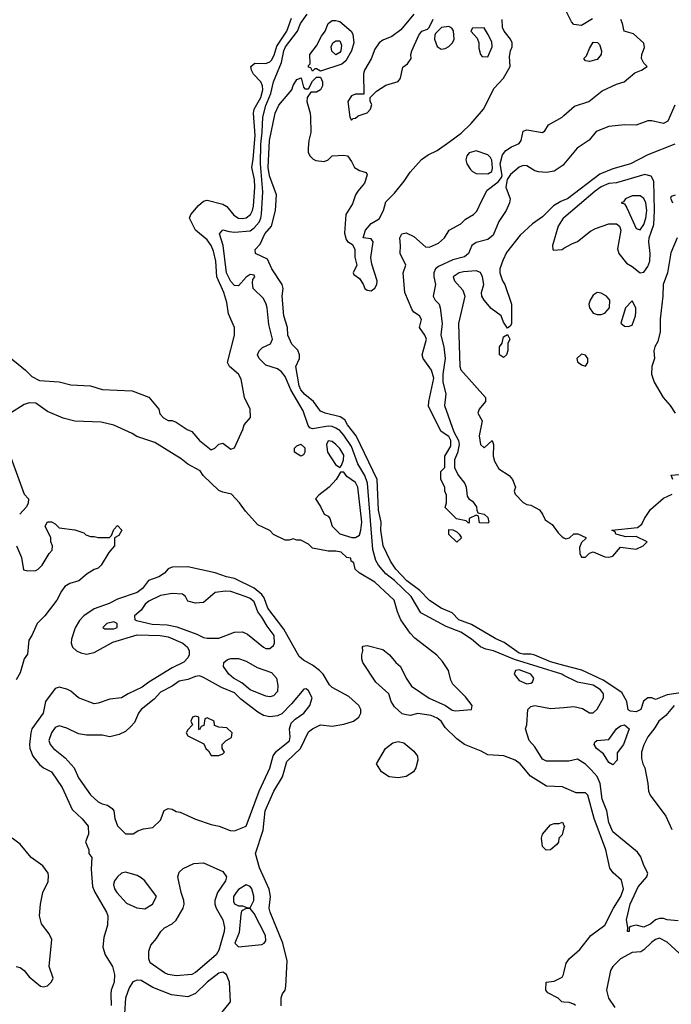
# Model space of a CAD drawing. Header units: inches. Extents: x 2380249 to 2585472, y 382747 to 546448.
# Tile 552 of 626: x 2547208 to 2550550, y 473497 to 478549. Entities that reach past the tile are written whole.
import ezdxf

# ---------------------------------------------------------------- set-up
doc = ezdxf.new("R2010")
doc.units = ezdxf.units.IN
doc.header["$MEASUREMENT"] = 0
doc.layers.add('C5447', color=7, linetype='Continuous')
doc.layers.add('C5457', color=7, linetype='Continuous')

msp = doc.modelspace()

# ---------------------------------------------------------------- linework, layer by layer
at = {"layer": 'C5447', "color": 4}
for points, elevation in [([(2547135.2, 476835.2), (2547238, 476750), (2547270, 476718), (2547310, 476698), (2547410, 476690.8), (2547470, 476674.8), (2547570.7, 476670.7), (2547630.9, 476650.9), (2547785.4, 476645.4), (2547870, 476612), (2547922, 476550), (2547926.4, 476526.4), (2547945.4, 476505.4), (2547970, 476492), (2547990, 476492), (2548010, 476484.7), (2548066.4, 476446.4), (2548090, 476436), (2548130.6, 476390.6), (2548190, 476342), (2548208.8, 476351.1), (2548230, 476371.3), (2548250, 476376), (2548290, 476344.7), (2548310, 476352), (2548352.9, 476447.1), (2548359, 476470), (2548391.9, 476508.1), (2548389.2, 476550), (2548361.2, 476610), (2548344.1, 476704.1), (2548329.5, 476729.5), (2548284, 476770), (2548273.2, 476790), (2548309.6, 476930), (2548309.6, 476970), (2548279.1, 477039.1), (2548270, 477098), (2548254.7, 477150), (2548219.7, 477230), (2548214.2, 477310), (2548202.2, 477362.2), (2548190.7, 477390.7), (2548170, 477419.5), (2548110, 477468.7), (2548079.3, 477530), (2548085.2, 477550), (2548124.4, 477595.6), (2548150, 477618.8), (2548170, 477622.8), (2548250, 477602.8), (2548270, 477590.8), (2548306.3, 477546.3), (2548330, 477530.4), (2548350, 477528.4), (2548370, 477532.7), (2548390.8, 477549.2), (2548401.3, 477570), (2548407, 477593), (2548413.1, 477690), (2548411.9, 477730), (2548398, 477790), (2548406.1, 477833.9), (2548415.9, 477955.9), (2548407.2, 478070), (2548411.2, 478090), (2548444.2, 478150), (2548455.1, 478190), (2548453.1, 478210), (2548444.4, 478230), (2548407.8, 478270), (2548396.2, 478290), (2548393.2, 478310), (2548414.5, 478325.5), (2548470, 478325.3), (2548490, 478332.4), (2548498.6, 478341.4), (2548513.2, 478366.8), (2548527, 478413.1), (2548578, 478490), (2548602.5, 478557.5)], 16), ([(2550000, 475184.5), (2549989, 475190), (2549746.2, 475266.1), (2549639, 475310), (2549599.5, 475319.5), (2549571.6, 475331.6), (2549525.2, 475370), (2549470, 475405.6), (2549396.2, 475436.2), (2549266.2, 475506.2), (2549216.3, 475590), (2549130, 475671.2), (2549085.4, 475705.4), (2549047.6, 475750), (2549034.1, 475774.2), (2549019.7, 475830), (2548991.9, 476171.8), (2548978.3, 476210), (2548943.1, 476270), (2548910, 476359.5), (2548870, 476418), (2548850, 476440.5), (2548830, 476454), (2548810, 476462.6), (2548790, 476464), (2548710, 476449.3), (2548695.5, 476455.5), (2548687.5, 476467.5), (2548661.5, 476541.5), (2548598.5, 476650), (2548570, 476718), (2548550, 476742), (2548530, 476757), (2548470, 476777.2), (2548435.3, 476810), (2548428, 476830), (2548435.3, 476850), (2548452.9, 476867.1), (2548494.2, 476885.8), (2548503.7, 476910), (2548485.8, 476985.8), (2548478, 477070), (2548472.3, 477090), (2548458.9, 477118.9), (2548405.2, 477170), (2548401.2, 477198.8), (2548404, 477216), (2548414, 477230), (2548410, 477238), (2548390, 477242), (2548370, 477228.7), (2548330, 477184), (2548310, 477185.2), (2548290, 477206), (2548268.3, 477250), (2548251.3, 477391.3), (2548233.2, 477450), (2548250, 477470.7), (2548281.7, 477461.7), (2548310, 477459.5), (2548390, 477466.7), (2548410, 477480.4), (2548435.8, 477510), (2548445.4, 477530), (2548448.7, 477551.3), (2548454.3, 477665.7), (2548442.9, 477810), (2548444.2, 477910), (2548452, 477971.9), (2548454.7, 478050), (2548469.7, 478109.7), (2548496.4, 478170), (2548509.6, 478230), (2548550.8, 478329.2), (2548562.7, 478390), (2548571.2, 478410), (2548633.6, 478490), (2548648, 478530), (2548682.2, 478577.7)], 12), ([(2550000, 475235.1), (2549930, 475253.7), (2549850, 475288.3), (2549830, 475294.3), (2549790, 475292.8), (2549770, 475298.3), (2549693.4, 475353.4), (2549650, 475371.6), (2549525.4, 475445.4), (2549461.2, 475470), (2549426.3, 475506.3), (2549369.7, 475529.7), (2549310, 475569.6), (2549259.8, 475619.8), (2549193.6, 475670), (2549137.6, 475730), (2549109.6, 475770), (2549071.8, 475850), (2549059.7, 475930), (2549061.3, 475970), (2549048.2, 476031.8), (2549041.2, 476190), (2548934.1, 476414.1), (2548889.6, 476470), (2548875.6, 476495.6), (2548851.2, 476511.2), (2548775.3, 476530), (2548750, 476540.9), (2548715.1, 476590), (2548670, 476625.6), (2548649.7, 476650), (2548641.3, 476670), (2548624, 476770), (2548642.7, 476810), (2548642.7, 476830), (2548634.2, 476854.2), (2548604.2, 476884.2), (2548583.7, 476930), (2548580.9, 476970), (2548563, 477030), (2548553.3, 477130), (2548558.4, 477170), (2548554.5, 477190), (2548501.6, 477270), (2548479.7, 477319.7), (2548418, 477350), (2548415.3, 477370), (2548442, 477398), (2548465.6, 477450), (2548499.3, 477490), (2548519.5, 477570), (2548524.5, 477650), (2548488.9, 477748.9), (2548482.7, 477790), (2548488.4, 477930), (2548517.6, 478070), (2548537, 478110), (2548604, 478190), (2548610, 478212), (2548630, 478242), (2548651, 478251), (2548663.6, 478203.6), (2548670, 478194), (2548690, 478194), (2548710, 478234), (2548730, 478254), (2548750, 478254), (2548761, 478230), (2548761, 478210), (2548750, 478188.7), (2548730, 478178), (2548702, 478178), (2548682, 478150), (2548681, 478130), (2548698, 478070), (2548699.3, 478050), (2548702, 477970), (2548690.7, 477930), (2548686.8, 477890), (2548686.8, 477870), (2548696, 477850), (2548713.4, 477833.4), (2548727.5, 477827.5), (2548770, 477821), (2548789.3, 477830.7), (2548810, 477850.8), (2548870, 477854), (2548890, 477850.7), (2548910, 477822), (2548924.7, 477790), (2548950, 477776), (2548984.7, 477764.7), (2548990, 477754), (2548977.3, 477710), (2548942.8, 477670), (2548930.8, 477650), (2548915.2, 477604.8), (2548880.7, 477550), (2548873.7, 477453.7), (2548882, 477422), (2548890, 477411), (2548914.9, 477394.9), (2548926.8, 477370), (2548926.8, 477330), (2548938, 477290), (2548918, 477250), (2548922, 477242), (2548950, 477222), (2548970, 477192), (2548978, 477170), (2548990, 477161), (2549010, 477158.8), (2549030, 477171.3), (2549039.3, 477190), (2549040.9, 477210), (2549014.5, 477294.5), (2549009.4, 477329.4), (2549021.2, 477410), (2549010, 477424), (2548969.4, 477429.4), (2548981.2, 477470), (2549010, 477502.8), (2549052, 477528), (2549073.2, 477570), (2549085.1, 477614.9), (2549130, 477658.8), (2549179.7, 477720.3), (2549210, 477766.8), (2549268.6, 477831.4), (2549303.5, 477856.5), (2549350, 477878.4), (2549415.1, 477924.9), (2549472.6, 477967.4), (2549523.8, 478016.2), (2549587.6, 478090), (2549642, 478198), (2549689.5, 478250), (2549724, 478310), (2549720.2, 478359.8), (2549725.2, 478390), (2549734, 478410), (2549734, 478430), (2549725.2, 478450), (2549693.2, 478490), (2549685.1, 478510), (2549682.9, 478550)], 8), ([(2549230, 478578), (2549162.5, 478497.5), (2549116.7, 478463.3), (2549070, 478444), (2549051.3, 478430), (2549030, 478398), (2549010.7, 478349.3), (2548976, 478290), (2548972, 478272), (2548972.7, 478167.3), (2548930, 478168), (2548910, 478158), (2548891.3, 478130), (2548902, 478050), (2548910, 478034), (2548918, 478042), (2548930, 478044.7), (2548944, 478056), (2548990, 478072), (2549008, 478090), (2549014, 478114), (2549006, 478130), (2549006, 478150), (2549038, 478182), (2549086.6, 478213.4), (2549150, 478232), (2549162, 478250), (2549174, 478306), (2549196.5, 478323.5), (2549215.3, 478350), (2549214, 478370), (2549219, 478390), (2549255.3, 478470), (2549270, 478491.3), (2549299, 478501), (2549308, 478510), (2549328.4, 478551.6)], 12), ([(2550000, 477808), (2549996.4, 477803.6), (2549950, 477772.7), (2549910, 477766), (2549870, 477769.2), (2549850, 477773.2), (2549810, 477799.5), (2549790, 477801.6), (2549770, 477793), (2549724.8, 477755.2), (2549707.7, 477730), (2549702, 477690), (2549723, 477630), (2549720.5, 477610), (2549703.8, 477570), (2549666.5, 477513.5), (2549636.5, 477443.5), (2549610, 477422), (2549550, 477406.6), (2549526.8, 477390), (2549510.7, 477350), (2549490, 477332.7), (2549430, 477317.4), (2549357, 477283), (2549341.1, 477270), (2549332.6, 477250), (2549331.5, 477230), (2549341.3, 477190), (2549328, 477130), (2549339.1, 477110), (2549358.8, 477090), (2549364.9, 477070), (2549374.4, 476990), (2549368, 476930), (2549383.8, 476870), (2549390.4, 476810.3), (2549378, 476730), (2549379.1, 476690), (2549393, 476630), (2549387.3, 476570), (2549434.8, 476434.8), (2549458.8, 476390), (2549462.8, 476370), (2549453.7, 476326.3), (2549438, 476290), (2549438, 476250), (2549458, 476210), (2549491, 476170), (2549498, 476150), (2549503.6, 476103.6), (2549511.2, 476091.1), (2549530, 476078), (2549551.3, 476050), (2549552, 476032), (2549558, 476018), (2549590, 476012), (2549610, 475994), (2549614, 475970), (2549610, 475966), (2549567.3, 475967.3), (2549562, 476002), (2549550, 476006), (2549514, 475990), (2549514, 475970), (2549510, 475966), (2549498, 475978), (2549448.4, 475988.4), (2549390, 476046), (2549398, 476070), (2549398, 476110), (2549389.1, 476129.1), (2549388.7, 476150), (2549368.7, 476190), (2549368, 476230), (2549388.7, 476251.3), (2549389.3, 476310), (2549418.6, 476361.4), (2549419, 476390), (2549408.7, 476410), (2549370, 476435.3), (2549304.1, 476564.1), (2549306, 476590), (2549332.7, 476710), (2549320.7, 476750), (2549277.2, 476810), (2549273.2, 476830), (2549294, 476910), (2549286.6, 476930), (2549259, 476970), (2549269, 477010), (2549259, 477030), (2549229, 477049), (2549220.2, 477060.2), (2549182.7, 477150), (2549175.3, 477250), (2549188.7, 477290), (2549159, 477350), (2549162, 477390), (2549158, 477430), (2549168, 477450), (2549190, 477456), (2549230, 477436), (2549290, 477384), (2549310, 477382), (2549357, 477403), (2549387.3, 477430), (2549411.4, 477468.6), (2549470, 477502), (2549494.7, 477525.3), (2549536, 477550), (2549553.6, 477566.4), (2549577.7, 477622.3), (2549606.2, 477673.8), (2549662.6, 477717.4), (2549679.8, 477740.2), (2549682.6, 477750), (2549672, 477810), (2549683.8, 477856.2), (2549701.7, 477878.3), (2549730, 477897.3), (2549770, 477914.8), (2549780.9, 477930), (2549790, 477978), (2549810, 477984.9), (2549890, 477971), (2549901.2, 477978.8), (2549921.2, 478010), (2549990.9, 478049.1), (2550000, 478057.2)], 4), ([(2550000, 477623.3), (2549983.1, 477616.9), (2549946.1, 477593.9), (2549890, 477538), (2549838, 477502), (2549775.6, 477444.4), (2549705.1, 477354.9), (2549686.2, 477313.8), (2549670.6, 477270), (2549670.5, 477250), (2549684.9, 477210), (2549697.3, 477190), (2549730.4, 477089.6), (2549730.6, 476989.4), (2549723.6, 476976.4), (2549710, 476966), (2549690, 476998), (2549678, 477030), (2549626.8, 477066.8), (2549589.6, 477109.6), (2549578, 477130), (2549576, 477150), (2549589.3, 477190), (2549582, 477230), (2549571.7, 477251.7), (2549550, 477260.7), (2549485.1, 477254.9), (2549462, 477250), (2549432, 477230), (2549438, 477210), (2549481.4, 477161.4), (2549490.6, 477130.6), (2549458, 476990), (2549466, 476770), (2549470, 476752), (2549598, 476610), (2549598, 476590), (2549564.7, 476550), (2549558, 476530), (2549581, 476490), (2549565.5, 476414.5), (2549572, 476370), (2549590, 476352), (2549632, 476390), (2549638, 476370), (2549636, 476310), (2549643.5, 476283.5), (2549664.9, 476244.9), (2549718, 476210), (2549736, 476190), (2549752, 476150), (2549744.7, 476130), (2549750, 476114), (2549790, 476071.3), (2549810, 476061), (2549830, 476058), (2549873.7, 476033.7), (2549890, 476012), (2549902.8, 475982.8), (2549938.5, 475958.5), (2549970, 475916), (2549990, 475896), (2550000, 475890.3)], 8), ([(2550000, 477533.2), (2549996.3, 477530), (2549970.7, 477490), (2549941, 477390), (2549942, 477370), (2549946.4, 477366.4), (2549990, 477370.8), (2550000, 477376.6)], 12), ([(2550000, 474609.7), (2549992.9, 474612.9), (2549910, 474616), (2549827.6, 474667.6), (2549775.1, 474730), (2549750, 474749.5), (2549691.7, 474771.7), (2549610, 474777.2), (2549575.6, 474795.6), (2549490, 474829.6), (2549450, 474859.3), (2549390, 474917.2), (2549369.5, 474949.5), (2549350, 474965.2), (2549318, 474978), (2549250, 474989), (2549210, 474979), (2549183.1, 474983.1), (2549170, 474988), (2549130, 475024), (2549114, 475050), (2549102, 475090), (2549035.3, 475150), (2548968.7, 475250), (2548962, 475270), (2548962, 475290), (2548968, 475310), (2548966, 475330), (2548970, 475334), (2548990, 475338), (2549070, 475318), (2549104.7, 475290), (2549138, 475250), (2549161, 475230), (2549190.6, 475170.6), (2549218, 475130), (2549307.7, 475067.7), (2549392, 475030), (2549426.8, 475006.8), (2549443.5, 475003.5), (2549526, 475010), (2549528.7, 475030), (2549494.8, 475074.8), (2549430, 475139), (2549420.1, 475160.1), (2549407.3, 475210), (2549376.1, 475256.1), (2549347.5, 475287.5), (2549234.8, 475374.8), (2549210, 475402), (2549163.7, 475470), (2549146, 475510), (2549129.2, 475570), (2549030, 475662.7), (2548949, 475710), (2548929.2, 475730), (2548922, 475762), (2548908, 475770), (2548906, 475786), (2548886, 475790), (2548856.4, 475816.4), (2548830, 475822), (2548790, 475822), (2548710, 475838), (2548690, 475858), (2548650, 475878), (2548630, 475878), (2548610, 475886), (2548590, 475878), (2548570, 475878), (2548510, 475908), (2548490, 475928), (2548430, 475958), (2548366.6, 476026.6), (2548335.3, 476070), (2548294.6, 476114.6), (2548250, 476124), (2548230, 476133.2), (2548148.7, 476210), (2548133.6, 476233.6), (2548070, 476269), (2548035.5, 476295.5), (2547900.2, 476380.2), (2547808, 476410), (2547785.2, 476425.2), (2547690, 476469.2), (2547624.7, 476484.7), (2547490, 476489), (2547430, 476504), (2547350, 476539), (2547290, 476582), (2547256.9, 476583.1), (2547230, 476574), (2547161, 476530)], 16), ([(2547162.5, 476302.5), (2547230, 476114), (2547252, 476090), (2547251.6, 476068.4), (2547242, 476050), (2547207.5, 476012.5)], 16), ([(2547190.8, 475850), (2547216, 475790), (2547226.8, 475726.8), (2547250, 475721), (2547290, 475722.8), (2547302, 475730), (2547322, 475750), (2547358, 475810), (2547373.6, 475826.4), (2547375.3, 475850), (2547368, 475870), (2547368, 475890), (2547338, 475950), (2547350, 475972), (2547370, 475972), (2547390, 475962), (2547410, 475942), (2547490.9, 475930.9), (2547536, 475916), (2547546.4, 475906.4), (2547570, 475898), (2547590, 475898), (2547610, 475891.3), (2547668, 475892), (2547678, 475902), (2547690, 475934), (2547710, 475954), (2547731.3, 475930), (2547716.9, 475903.1), (2547694, 475890), (2547694, 475850), (2547664.5, 475815.5), (2547624.7, 475750), (2547610, 475735.3), (2547590, 475728.7), (2547554.4, 475705.6), (2547510.5, 475669.5), (2547464.5, 475655.5), (2547439.8, 475640.2), (2547422.5, 475617.5), (2547398.8, 475570), (2547336.3, 475490), (2547297.3, 475450), (2547270, 475388.7), (2547254.4, 475365.6), (2547247.1, 475292.9), (2547230.8, 475270), (2547210, 475198), (2547190, 475162)], 16), ([(2548548.8, 473488.9), (2548548.7, 473530), (2548555.3, 473550), (2548569, 473570), (2548572.5, 473587.5), (2548579.1, 473719.1), (2548557, 473810), (2548491.8, 473970), (2548487.6, 473990), (2548494.7, 474050), (2548488.2, 474088.2), (2548437.7, 474197.7), (2548418, 474270), (2548456.9, 474390), (2548467.6, 474490), (2548512, 474590), (2548555.6, 474664.4), (2548577.7, 474742.3), (2548647.6, 474810), (2548690, 474894.8), (2548709, 474910), (2548750, 474930.4), (2548810, 474924.2), (2548870, 474933.7), (2548919.3, 474950), (2548947, 474970), (2548957.6, 474990), (2548956.9, 475010), (2548947.6, 475030), (2548896.6, 475076.6), (2548810, 475122.9), (2548796.9, 475136.9), (2548765.1, 475190), (2548745.1, 475210), (2548710, 475237.4), (2548663.1, 475263.1), (2548642, 475282), (2548562.5, 475422.5), (2548481.3, 475530), (2548462.2, 475582.2), (2548450, 475600.5), (2548410, 475631.5), (2548310, 475682.4), (2548268.7, 475690), (2548211.1, 475711.1), (2548070, 475742), (2547990, 475739.5), (2547968.7, 475731.3), (2547950, 475709.3), (2547921, 475690), (2547868.8, 475671.2), (2547837.1, 475630), (2547810, 475609.7), (2547710, 475575.6), (2547666.4, 475553.6), (2547590, 475526.9), (2547536.4, 475490), (2547514, 475466), (2547491.5, 475428.5), (2547473.7, 475370), (2547472.4, 475350), (2547478, 475330), (2547499.1, 475310), (2547520.5, 475300.5), (2547550, 475294.3), (2547590, 475301.5), (2547684.6, 475355.4), (2547810, 475392.9), (2547928.8, 475388.8), (2547970, 475382), (2548044, 475350), (2548067.7, 475330), (2548077.1, 475310), (2548077.1, 475290), (2548070, 475274), (2548050, 475252.7), (2547990, 475222.9), (2547870.3, 475149.7), (2547836.7, 475123.3), (2547764.7, 475090), (2547730, 475069), (2547670, 475062.7), (2547610, 475041.2), (2547590, 475039.3), (2547509.6, 475069.6), (2547470, 475103.7), (2547450, 475114), (2547410, 475123.7), (2547390, 475117.2), (2547340.4, 475050), (2547328, 474990), (2547270.5, 474910), (2547264.4, 474890), (2547257.1, 474830), (2547259.3, 474810), (2547275.5, 474770), (2547310, 474727.3), (2547330, 474710.7), (2547370.8, 474690), (2547424.9, 474610), (2547475.9, 474495.9), (2547528.1, 474448.1), (2547558.8, 474410), (2547561, 474370), (2547546, 474330), (2547562, 474290), (2547562, 474270), (2547578, 474250), (2547574, 474190), (2547581.1, 474101.1), (2547592.2, 474072.2), (2547653.4, 473970), (2547659.1, 473950), (2547658, 473902), (2547639.9, 473840.1), (2547634.9, 473790), (2547645.5, 473750), (2547683, 473690), (2547694.4, 473650), (2547692.7, 473610), (2547677.1, 473570), (2547674.4, 473550), (2547677.1, 473490)], 24), ([(2550000, 474744.5), (2549910, 474744), (2549890, 474755.3), (2549850, 474818), (2549822, 474850), (2549802, 474910), (2549808.8, 474931.1), (2549815.3, 475010), (2549830, 475024.7), (2549850, 475030.7), (2549930, 475014), (2550000, 475020.2)], 12), ([(2550000, 474402.7), (2549990, 474366), (2549974, 474350), (2549971.6, 474328.4), (2549963.6, 474316.4), (2549930, 474289), (2549908.4, 474288.4), (2549890, 474306), (2549885.2, 474350), (2549889.2, 474370), (2549930, 474418), (2549950, 474424.7), (2549975.3, 474424.7), (2549992, 474432), (2550000, 474414.4)], 16), ([(2547189.2, 473690.8), (2547210, 473686), (2547230, 473671), (2547256.8, 473636.8), (2547314, 473590), (2547330, 473586), (2547350, 473591.3), (2547370, 473611.3), (2547379.3, 473630), (2547359.5, 473690), (2547372.3, 473830), (2547358.3, 473858.3), (2547319.3, 473910), (2547309.3, 473950), (2547314, 474010), (2547325.6, 474070), (2547353.4, 474126.6), (2547355.1, 474155.1), (2547353.2, 474170), (2547326.5, 474206.5), (2547266, 474250), (2547210, 474318), (2547169.4, 474349.4)], 24), ([(2548209, 473410), (2548288.7, 473510), (2548283.7, 473610), (2548269, 473650), (2548250, 473660.9), (2548230, 473657), (2548170, 473609.5), (2548110, 473552), (2548070, 473534.5), (2547985.6, 473545.6), (2547890, 473583.7), (2547830, 473619.3), (2547810, 473621.2), (2547788, 473612), (2547770, 473582), (2547750, 473528), (2547744.4, 473450)], 28), ([(2550000, 473508.4), (2549989.3, 473509.3), (2549970, 473528), (2549916.4, 473556.4), (2549906, 473570), (2549908.7, 473610), (2549950, 473616), (2549990, 473636), (2549998, 473650), (2550000, 473658.3)], 16)]:
    msp.add_lwpolyline(points, dxfattribs=dict(at, elevation=elevation))
for points, elevation in [([(2548750, 478286), (2548730, 478298), (2548722, 478298), (2548710, 478286), (2548702, 478302), (2548690, 478306), (2548690, 478314), (2548698, 478322), (2548695.3, 478370), (2548730, 478414.8), (2548755.6, 478464.4), (2548774.5, 478490), (2548789.6, 478530.4), (2548810, 478544.9), (2548830, 478545.5), (2548850, 478539.3), (2548907.7, 478490), (2548915.8, 478475.8), (2548921.3, 478430), (2548910.4, 478390), (2548881.2, 478338.8), (2548859.5, 478320.5)], 8), ([(2549410, 478514), (2549370.8, 478509.2), (2549341, 478479), (2549338, 478470), (2549336, 478450), (2549350, 478412), (2549370, 478398), (2549390, 478401), (2549410, 478411.3), (2549428.7, 478430), (2549437.2, 478450), (2549432.7, 478492.7), (2549425.2, 478505.2)], 12), ([(2549590, 478508), (2549530, 478506), (2549522, 478490), (2549554.4, 478454.4), (2549562.8, 478430), (2549563.5, 478403.5), (2549571.2, 478371.1), (2549581, 478361), (2549610, 478358), (2549631.8, 478410), (2549630, 478435.3), (2549610, 478475.3)], 12), ([(2548830, 478369.7), (2548808.1, 478388.1), (2548805.1, 478410), (2548813.2, 478430), (2548830, 478440.5), (2548850, 478440.7), (2548858.7, 478418.7), (2548855.3, 478390), (2548850, 478380.9)], 4), ([(2549550, 477876), (2549514, 477866), (2549501, 477850), (2549496, 477830), (2549501, 477810), (2549521.1, 477781.1), (2549531, 477770), (2549550, 477760.5), (2549610, 477758), (2549629.6, 477770.4), (2549633.2, 477786.8), (2549630, 477828.7), (2549622.3, 477842.3), (2549610, 477855.1)], 8), ([(2549690, 476815.3), (2549669.3, 476830), (2549669.3, 476870), (2549682, 476890), (2549690, 476922), (2549710, 476934), (2549722, 476910), (2549711.6, 476888.4), (2549711, 476851), (2549704.7, 476830)], 8), ([(2548650, 476308.7), (2548618, 476330), (2548618, 476350), (2548630, 476362), (2548650, 476371.3), (2548670, 476352), (2548671, 476330), (2548663.6, 476316.4)], 12), ([(2548790, 476388), (2548781, 476370), (2548787.3, 476330), (2548827.5, 476267.5), (2548850, 476252), (2548859, 476261), (2548869.1, 476290.9), (2548870, 476315.3), (2548850, 476349), (2548830, 476369), (2548810, 476384)], 16), ([(2548870, 476228), (2548852.7, 476227.3), (2548831.3, 476190), (2548796, 476150), (2548742, 476110), (2548724.7, 476090), (2548750.9, 476050.9), (2548770, 476012), (2548790, 476002), (2548798, 475990), (2548811.2, 475951.1), (2548850, 475911.3), (2548911.6, 475891.6), (2548930, 475891.3), (2548950, 475904.7), (2548958, 475930), (2548962.4, 475970), (2548942.9, 476150), (2548930, 476175.1), (2548886, 476206)], 16), ([(2549450, 475868), (2549410, 475908), (2549410, 475934), (2549430, 475932), (2549450, 475922), (2549462, 475910), (2549474, 475890)], 4), ([(2548263.4, 475616.6), (2548210.7, 475609.3), (2548150, 475558), (2548110, 475555.3), (2548070, 475566), (2548058, 475590), (2548042, 475602), (2547990, 475605.2), (2547930, 475594.5), (2547870, 475565.2), (2547851, 475550), (2547830, 475519), (2547796, 475490), (2547798, 475470), (2547806, 475466), (2547887.3, 475447.3), (2547963.4, 475443.4), (2548014, 475434), (2548116.3, 475396.3), (2548150, 475378.8), (2548170, 475374.8), (2548230, 475376.3), (2548310, 475406), (2548350, 475408), (2548376.7, 475396.7), (2548458, 475330), (2548470, 475322.8), (2548490, 475322.8), (2548510, 475338), (2548515.1, 475350), (2548513.6, 475390), (2548476.6, 475436.6), (2548450, 475483.7), (2548429.6, 475510), (2548410, 475562.7), (2548390, 475578.7), (2548370, 475587.6), (2548290, 475615.6)], 28), ([(2547690, 475459), (2547654, 475450), (2547634, 475430), (2547643.6, 475423.6), (2547690, 475424), (2547708, 475430), (2547708, 475450)], 28), ([(2548490, 475075.1), (2548470, 475078), (2548389.8, 475109.8), (2548346.5, 475146.5), (2548304.5, 475170), (2548280.7, 475190), (2548252.7, 475230), (2548254, 475250), (2548274.5, 475265.5), (2548290, 475270.7), (2548330, 475270.6), (2548370, 475257.1), (2548425.5, 475225.5), (2548499.5, 475199.5), (2548524.9, 475170), (2548532.3, 475132.3), (2548530, 475102), (2548510, 475079.3)], 24), ([(2549770, 475213), (2549750.8, 475209.2), (2549744.9, 475190), (2549770, 475159.1), (2549810, 475142), (2549830, 475144), (2549839, 475150), (2549845.2, 475170), (2549829.2, 475190)], 16), ([(2548130, 475182), (2548110, 475179.5), (2548070, 475162.9), (2548025.5, 475154.5), (2547990.4, 475129.7), (2547930, 475098), (2547896.9, 475063.1), (2547830, 475009.4), (2547816.4, 474990), (2547796.7, 474943.3), (2547778.5, 474921.5), (2547750, 474897.2), (2547718, 474882), (2547670, 474869), (2547630, 474877.2), (2547550, 474877.2), (2547510, 474885.2), (2547450, 474913.2), (2547410, 474925.2), (2547390, 474917.2), (2547370.7, 474890), (2547357.3, 474850), (2547364, 474830), (2547380.7, 474810), (2547440.7, 474760.7), (2547487.3, 474710), (2547510, 474658), (2547570, 474571), (2547610, 474536), (2547630, 474524.7), (2547658, 474518), (2547682, 474502), (2547691, 474490), (2547694.8, 474450), (2547710, 474412), (2547750, 474372), (2547790, 474371.3), (2547813.6, 474386.4), (2547843.1, 474396.9), (2547890, 474404.7), (2547930, 474442), (2547948.7, 474491.3), (2547970, 474502), (2547990, 474498), (2548010, 474486.8), (2548030, 474482.8), (2548110, 474447.3), (2548190, 474418.8), (2548230.5, 474410.5), (2548287.9, 474387.9), (2548310, 474387.3), (2548370, 474411.3), (2548436.9, 474590), (2548491.2, 474708.8), (2548508.4, 474771.6), (2548524.4, 474795.6), (2548592, 474848.1), (2548595.8, 474870), (2548591.8, 474910), (2548600.1, 474939.9), (2548620.1, 474959.9), (2548665.2, 474990), (2548695.3, 475030), (2548708, 475070), (2548690, 475106), (2548676.4, 475116.4), (2548665.4, 475114.6), (2548601.7, 475038.3), (2548552.4, 474987.6), (2548530, 474977), (2548490, 474972), (2548458.4, 474978.4), (2548430, 474995.1), (2548341.7, 475061.7), (2548310, 475094.5), (2548242.5, 475122.5), (2548150, 475174.5)], 28), ([(2548110, 474975.3), (2548094, 474970), (2548084.7, 474950), (2548094, 474930), (2548070, 474906), (2548062, 474890), (2548070, 474874), (2548152.7, 474832.7), (2548162, 474810), (2548176.9, 474796.9), (2548190, 474774), (2548230, 474774), (2548250, 474782), (2548258, 474790), (2548246, 474810), (2548246, 474830), (2548266, 474850), (2548294.6, 474865.4), (2548298, 474890), (2548270, 474915.3), (2548230, 474918), (2548207.3, 474927.3), (2548206, 474950), (2548170, 474966), (2548158, 474962), (2548152.7, 474927.3), (2548138, 474922), (2548130, 474906), (2548126, 474910), (2548126, 474970)], 32), ([(2549150, 474658.4), (2549103.3, 474663.3), (2549064, 474690), (2549038, 474730), (2549084, 474810), (2549122, 474838), (2549150, 474845.5), (2549178.7, 474838.7), (2549230, 474795.5), (2549248, 474770), (2549250.5, 474750), (2549240.7, 474710), (2549227.3, 474690), (2549190, 474665.1)], 16), ([(2548010, 473642), (2547970, 473649.4), (2547950, 473658), (2547877.2, 473710), (2547869.3, 473730), (2547869.4, 473770), (2547880.5, 473799.5), (2547910, 473834), (2547931.8, 473870), (2547951, 473889), (2547990, 473910.4), (2548010.8, 473929.2), (2548046.6, 473990), (2548051.6, 474010), (2548049.5, 474030), (2548036.2, 474070), (2548019.5, 474150), (2548025.8, 474174.2), (2548047, 474193), (2548100.4, 474219.6), (2548150, 474222), (2548250, 474178.8), (2548267.7, 474150), (2548263.8, 474130), (2548223.1, 474070), (2548208.6, 474030), (2548208.6, 474010), (2548214.9, 473990), (2548250.4, 473930), (2548258.7, 473890), (2548257, 473870), (2548230, 473774), (2548214.9, 473750), (2548110, 473659.3), (2548090, 473649.4)], 24), ([(2547750, 474174), (2547730, 474169.2), (2547708.6, 474151.5), (2547693.4, 474130), (2547688.4, 474111.6), (2547693.4, 474090), (2547705.5, 474070), (2547755.2, 474015.2), (2547808.8, 473991.1), (2547850, 473986), (2547888.7, 474010), (2547908.7, 474050), (2547849.5, 474129.5), (2547830, 474145.2), (2547810, 474157.2), (2547770, 474169.3)], 28), ([(2548370, 474109), (2548330, 474085.2), (2548317.3, 474070), (2548304.9, 474050), (2548304.9, 474024.9), (2548310, 474012), (2548330, 474002), (2548350, 474002), (2548372.7, 473992.7), (2548390, 473992), (2548408.7, 474030), (2548408.7, 474051.3), (2548399, 474090), (2548390, 474102)], 28), ([(2548390, 473988), (2548370, 473988), (2548350, 473978), (2548345.4, 473974.6), (2548342.8, 473957.2), (2548334.2, 473865.8), (2548311, 473810), (2548330.8, 473790.8), (2548450, 473804), (2548462, 473810), (2548470, 473822), (2548469.3, 473850), (2548410, 473962)], 28)]:
    msp.add_lwpolyline(points, close=True, dxfattribs=dict(at, elevation=elevation))
at = {"layer": 'C5457', "color": 4}
for points, elevation in [([(2550000, 478057.2), (2550054.5, 478105.5), (2550126.6, 478130), (2550195.4, 478184.6), (2550270, 478219.3), (2550308.7, 478230), (2550364, 478276), (2550398, 478290), (2550426, 478310), (2550410, 478326), (2550398, 478350), (2550399, 478370), (2550412.9, 478407.1), (2550408.8, 478428.9), (2550356.4, 478476.4), (2550308, 478490), (2550300.9, 478530), (2550292, 478550)], 4), ([(2550146.7, 478553.3), (2550090, 478519), (2550050, 478524), (2550038.4, 478538.4), (2550013, 478590)], 4), ([(2550568.7, 478110), (2550532.2, 478027.8), (2550510, 478017), (2550450, 478029.8), (2550430, 478029.8), (2550370, 478008.5), (2550310, 478009.8), (2550230, 478001), (2550164.6, 477975.4), (2550128.8, 477931.2), (2550066.8, 477890), (2550000, 477808)], 4), ([(2550568.9, 477911.1), (2550430, 477856.2), (2550341, 477810), (2550250, 477784.2), (2550183.4, 477756.6), (2550017.3, 477630), (2550000, 477623.3)], 8), ([(2550000, 477376.6), (2550040.1, 477399.9), (2550070, 477410.7), (2550136, 477464), (2550161.5, 477478.5), (2550230, 477502.4), (2550270, 477502), (2550284, 477490), (2550292.2, 477470), (2550274, 477374), (2550281, 477350), (2550319.8, 477299.8), (2550350, 477282.8), (2550390, 477250.8), (2550410, 477254), (2550430, 477282.8), (2550439.7, 477310), (2550441.7, 477350), (2550435.4, 477410), (2550437.7, 477430), (2550460.9, 477499.1), (2550465, 477570), (2550461.2, 477721.2), (2550446.8, 477746.8), (2550415.5, 477755.5), (2550270, 477712.3), (2550230, 477709.4), (2550190, 477691.3), (2550159.3, 477670), (2550000, 477533.2)], 12), ([(2550570, 477649.2), (2550550, 477642), (2550546.9, 477633.1), (2550556.3, 477610)], 12), ([(2550580.4, 477430), (2550547.8, 477352.2), (2550531.6, 477250), (2550508.7, 477190), (2550507, 477130), (2550493.2, 477013.2), (2550493.2, 476946.8), (2550482, 476898), (2550466, 476870), (2550461, 476850), (2550464, 476810), (2550450.4, 476769.6), (2550448.4, 476730), (2550463, 476690), (2550508.4, 476610), (2550545.5, 476570), (2550570, 476530.8)], 12), ([(2550558, 476190), (2550550, 476211.3), (2550630, 476219.1)], 8), ([(2550000, 475890.3), (2550010, 475884.7), (2550028.8, 475891.1), (2550051.2, 475911.1), (2550071.3, 475911.3), (2550112.7, 475892.7), (2550112.7, 475887.3), (2550090, 475866), (2550079.6, 475840.4), (2550081, 475810), (2550090, 475792), (2550110, 475792), (2550130, 475812), (2550150, 475818), (2550210, 475792.7), (2550230, 475790.6), (2550250, 475796), (2550290, 475842), (2550370, 475832), (2550406, 475850), (2550426, 475870), (2550370, 475898), (2550316.4, 475896.4), (2550272, 475908), (2550266, 475910), (2550262, 475922), (2550246, 475930), (2550377.2, 475942.8), (2550399.5, 475960.5), (2550412.7, 475990), (2550443.6, 476036.4), (2550510, 476094.8), (2550554.8, 476114.8)], 8), ([(2550610, 475096.9), (2550530, 475085.6), (2550470, 475060.9), (2550450, 475069.3), (2550430, 475069.2), (2550407.9, 475052.1), (2550394, 475010), (2550370, 474997.2), (2550341.2, 475001.2), (2550330, 475008), (2550322.7, 475050), (2550297.2, 475097.2), (2550200.3, 475160.3), (2550090.9, 475210.9), (2550000, 475235.1)], 8), ([(2550000, 475020.2), (2550050, 475024.7), (2550094.4, 475014.4), (2550130, 474992), (2550150, 474992), (2550170, 475012), (2550202.7, 475070), (2550202, 475090), (2550187, 475110), (2550150, 475133.7), (2550069.5, 475149.5), (2550000, 475184.5)], 12), ([(2550564.9, 475030), (2550521.6, 474978.4), (2550486, 474950), (2550465.4, 474914.6), (2550430.7, 474869.3), (2550410, 474828), (2550397.3, 474790), (2550398, 474758), (2550404, 474730), (2550414.8, 474710), (2550430.6, 474630.6), (2550433.4, 474590), (2550442, 474570), (2550522.7, 474462.6), (2550553, 474393)], 12), ([(2550585.2, 473925.2), (2550530, 473929.6), (2550510, 473937.2), (2550490, 473937.2), (2550470, 473929.4), (2550446, 473910), (2550410, 473893.2), (2550370, 473902), (2550343.6, 473896.4), (2550334, 473890), (2550334, 473870), (2550326, 473870), (2550328, 473890), (2550321.2, 473930), (2550338.7, 474010), (2550380.8, 474099.2), (2550425.2, 474150), (2550429.3, 474170), (2550409.5, 474209.5), (2550394.2, 474254.2), (2550377.6, 474277.6), (2550250, 474381.2), (2550229.7, 474430), (2550220.5, 474490), (2550196.4, 474550), (2550186, 474630), (2550170, 474665.2), (2550140.1, 474700.1), (2550110, 474729.2), (2550070, 474754), (2550024.7, 474744.7), (2550000, 474744.5)], 12), ([(2550000, 473658.3), (2550011.9, 473708.1), (2550027.7, 473732.3), (2550082, 473778), (2550137.2, 473850), (2550210, 473902.8), (2550253.3, 473990), (2550291.4, 474050), (2550305.6, 474090), (2550294.3, 474134.3), (2550251.9, 474171.9), (2550234.5, 474194.5), (2550214, 474290), (2550154.5, 474450), (2550122, 474570), (2550110, 474582), (2550062, 474582), (2550000, 474609.7)], 16), ([(2550000, 474414.4), (2550002, 474410), (2550000, 474402.7)], 16), ([(2550590, 473759.3), (2550530, 473816), (2550490, 473836), (2550470, 473829.4), (2550450, 473815.1), (2550410, 473776), (2550393.8, 473766.2), (2550350, 473762), (2550290.7, 473730), (2550250.5, 473690), (2550239.3, 473670), (2550218, 473570), (2550228.6, 473528.5), (2550260.5, 473480.5)], 16), ([(2550059, 473490), (2550050, 473497.2), (2550026, 473506), (2550000, 473508.4)], 16)]:
    msp.add_lwpolyline(points, dxfattribs=dict(at, elevation=elevation))
for points, elevation in [([(2550130, 478334), (2550110, 478338), (2550102, 478350), (2550115.5, 478364.5), (2550130, 478402), (2550150, 478434), (2550172.7, 478432.7), (2550182, 478422), (2550192, 478390), (2550191.3, 478370), (2550170, 478345.2)], 4), ([(2550390, 477645.6), (2550350, 477645.1), (2550316, 477630), (2550306, 477614), (2550294, 477610), (2550310, 477604.7), (2550323.1, 477583.1), (2550370, 477478), (2550390, 477471), (2550410, 477498.8), (2550420.4, 477530), (2550424.4, 477570), (2550419.7, 477610), (2550410, 477631.8)], 16), ([(2550170, 477149.2), (2550150, 477135.3), (2550134, 477110), (2550128, 477090), (2550130.7, 477070), (2550150, 477044), (2550170, 477036.3), (2550190, 477036.3), (2550210, 477044), (2550233.2, 477070), (2550235.3, 477110), (2550218, 477130), (2550190, 477145.2)], 12), ([(2550350, 477106), (2550316, 477070), (2550291.3, 476991.3), (2550310, 476976), (2550330, 476974.8), (2550350, 476981), (2550367, 477030), (2550369.3, 477049.3), (2550369, 477070)], 12), ([(2550090, 476832.7), (2550066, 476810), (2550070, 476794), (2550090, 476778), (2550110, 476772), (2550122, 476790), (2550122, 476810), (2550110, 476828)], 12), ([(2550250, 474726), (2550230, 474738), (2550202, 474782), (2550166, 474810), (2550155.3, 474830), (2550158, 474842), (2550169.3, 474850.7), (2550230, 474854.8), (2550270, 474911), (2550290, 474926), (2550310, 474930.8), (2550334.8, 474910), (2550306, 474830), (2550272.7, 474787.3), (2550272, 474750)], 8)]:
    msp.add_lwpolyline(points, close=True, dxfattribs=dict(at, elevation=elevation))

doc.saveas('drawing.dxf')
